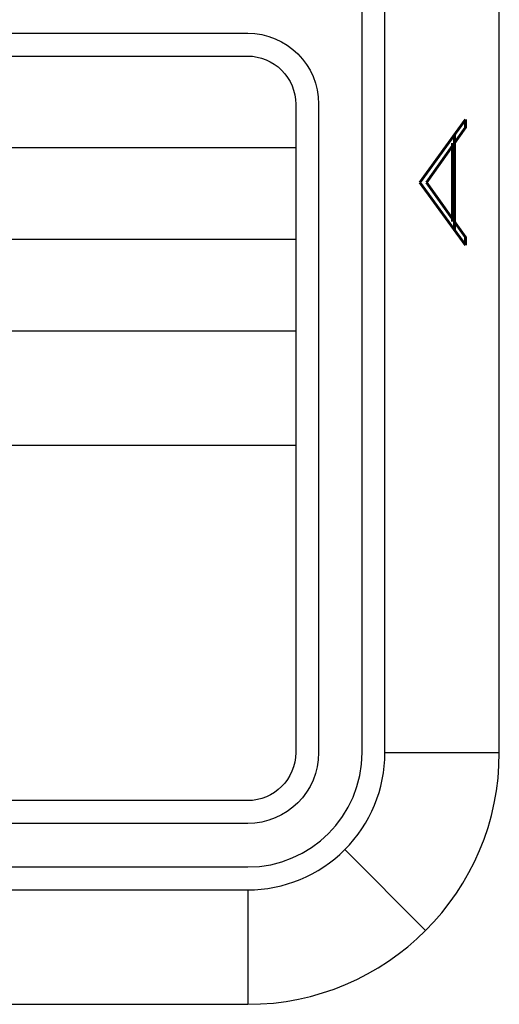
# Model space of a CAD drawing. Header units: inches. Extents: x 220 to 877, y 4 to 174.
# Tile 276 of 656: x 446.35 to 447.4, y 37.75 to 39.9. Entities that reach past the tile are written whole.
import ezdxf
from ezdxf.enums import TextEntityAlignment as Align

# ---------------------------------------------------------------- set-up
doc = ezdxf.new("R2010")
doc.units = ezdxf.units.IN
doc.header["$LTSCALE"] = 0.5
doc.header["$MEASUREMENT"] = 0
doc.layers.add('SID-M-D', color=42, linetype='Continuous')
doc.layers.add('SID-M-S', color=105, linetype='Continuous')
doc.styles.add('PTI', font='romand.shx', dxfattribs={"oblique": 10})
doc.styles.add('R', font='ROMAND.SHX')

# ---------------------------------------------------------------- blocks, each defined once
blk = doc.blocks.new('*U9')
at = {"layer": 'SID-M-S'}
for p, q in [((0.2499999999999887, 6.661338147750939e-16), (0.2499999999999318, 21.99999999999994)), ((0.3, 6.661338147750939e-16), (0.299999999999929, 21.99999999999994)), ((0.55, 6.661338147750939e-16), (0.549999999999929, 21.99999999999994)), ((0.3, 6.661338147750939e-16), (0.55, 6.661338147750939e-16)), ((0.2121320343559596, -0.2121320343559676), (0.3889087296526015, -0.3889087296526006)), ((-34.00000000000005, -0.2500000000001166), (-1.13242748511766e-14, -0.2499999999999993)), ((-34.00000000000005, -0.3000000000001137), (-1.13242748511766e-14, -0.3)), ((-1.13242748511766e-14, -0.3), (2.886579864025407e-15, -0.55)), ((-34.00000000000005, -0.550000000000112), (2.886579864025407e-15, -0.55))]:
    blk.add_line(p, q, dxfattribs=at)
for centre, radius, start, end in [((0, 0), 0.3, 269.9999999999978, 1.272221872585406e-13), ((-1.143529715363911e-14, 6.661338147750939e-16), 0.25, 270, 0), ((1.110223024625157e-15, -1.110223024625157e-15), 0.5499999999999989, 270.0000000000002, 1.850504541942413e-13)]:
    blk.add_arc(centre, radius, start, end, dxfattribs=at)
at = {"layer": 'SID-M-D', "style": 'R', "width": 4}
blk.add_text('A', height=0.09999999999, rotation=90, dxfattribs=at).set_placement((0.4762159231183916, 1.074295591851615))
blk = doc.blocks.new('JM_TITTLE_BOX_SID')
at = {"layer": 'SID-M-S'}
for p, q in [((-6.604933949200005, 1.32165344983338), (0.1049989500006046, 1.32165344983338)), ((-6.604933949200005, 1.121655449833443), (0.1049989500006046, 1.121655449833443)), ((-6.604933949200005, 0.9216574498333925), (0.1049989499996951, 0.9216574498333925)), ((-4.43498749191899, 0.6716599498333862), (0.1049989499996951, 0.6716599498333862))]:
    blk.add_line(p, q, dxfattribs=at)
for points in [[(1.261213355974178e-13, -0.1549984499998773), (-6.499934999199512, -0.1549984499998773, -0.414213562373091), (-6.654933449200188, 1.163513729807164e-13), (-6.654933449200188, 1.416652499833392, -0.4142135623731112), (-6.499934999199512, 1.571650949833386), (1.261213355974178e-13, 1.571650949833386, -0.4142135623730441), (0.1549984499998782, 1.416652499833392), (0.1549984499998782, 1.163513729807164e-13, -0.4142135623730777)], [(1.261213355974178e-13, -0.1049989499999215), (-6.499934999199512, -0.1049989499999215, -0.4142135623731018), (-6.604933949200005, 1.163513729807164e-13), (-6.604933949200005, 1.416652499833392, -0.4142135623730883), (-6.499934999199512, 1.52165144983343), (1.261213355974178e-13, 1.52165144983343, -0.414213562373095), (0.1049989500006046, 1.416652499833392), (0.1049989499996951, 1.163513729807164e-13, -0.414213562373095)]]:
    blk.add_lwpolyline(points, format="xyb", close=True, dxfattribs=at)
at = {"layer": 'SID-M-D', "style": 'PTI', "oblique": 10}
for tag, p in [('CUSTOMER', (-5.990553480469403, 1.371591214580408)), ('DIEDATAINFO', (-2.18746001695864, 1.371591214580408)), ('PARTDESCRIPTION', (-5.966376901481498, 1.169693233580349)), ('00-00-00', (-1.009105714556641, 1.167793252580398)), ('PARTNUMBER', (-5.81595049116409, 0.9696952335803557)), ('REV', (-3.360356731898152, 0.9696952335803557)), ('SCALE', (-2.520436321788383, 0.9677952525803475)), ('SH', (-0.8571950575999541, 0.9677952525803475)), ('SHX', (-0.4057438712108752, 0.9677952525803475)), ('WTD', (-3.839149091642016, 0.7480887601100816)), ('TOOL', (-2.472915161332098, 0.7480887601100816)), ('JOB', (-0.9225366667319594, 0.7480887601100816))]:
    blk.add_attdef(tag, p, '', height=0.09999900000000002, dxfattribs=at)
blk.add_attdef('BUILT', text='', height=0.2499630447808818, dxfattribs=at).set_placement((-2.336101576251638, 0.2076912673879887), align=Align.CENTER)

msp = doc.modelspace()

# ---------------------------------------------------------------- block references
at = {"layer": 'SID-M-D'}
msp.add_blockref('*U9', (446.851711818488, 38.30166505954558), dxfattribs=at)
at = {"layer": 'SID-M-S'}
msp.add_blockref('JM_TITTLE_BOX_SID', (446.851711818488, 38.30166505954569), dxfattribs=at)

doc.saveas('drawing.dxf')
